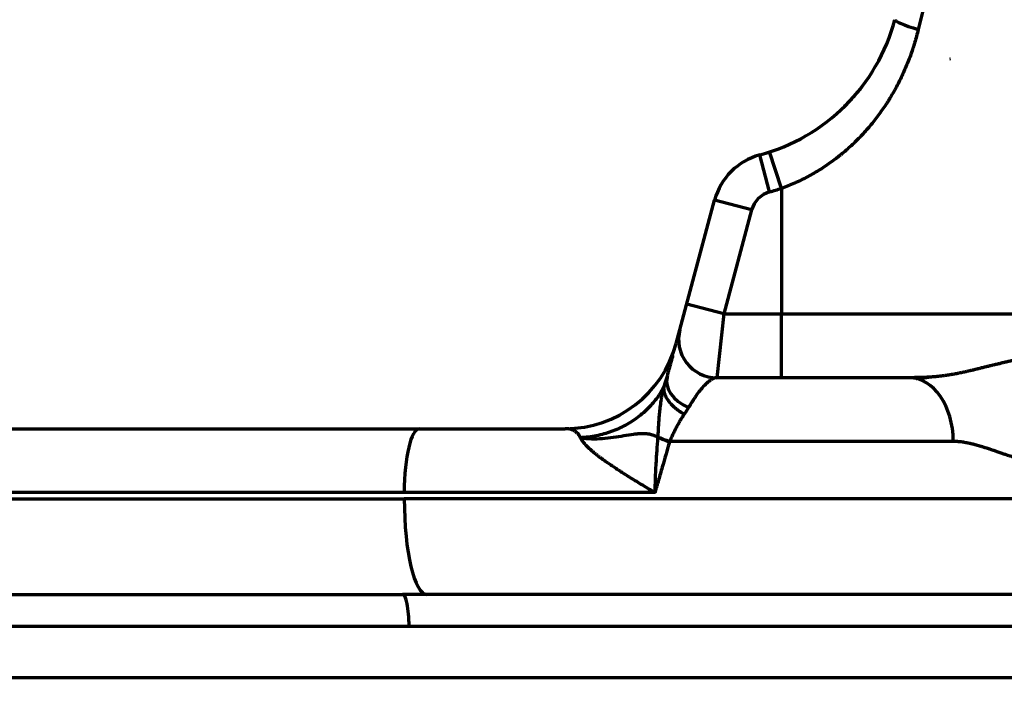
# Model space of a CAD drawing. Header units: millimetres. Extents: x -170 to 6906, y -2212 to 4257.
# Tile 262 of 440: x 4587 to 4741, y 2073 to 2179. Entities that reach past the tile are written whole.
import ezdxf

# ---------------------------------------------------------------- set-up
doc = ezdxf.new("R2010")
doc.units = ezdxf.units.MM
doc.layers.add('1', color=7, linetype='Continuous', true_color=0xffffff)
doc.styles.add('PC_TEXTSTYLE', font='ISOCP.SHX', dxfattribs={"width": 0.707, "bigfont": 'GBCBIG.SHX'})
doc.dimstyles.new('GB_DIMSTYLE', dxfattribs={"dimtxt": 50, "dimasz": 40, "dimexe": 1, "dimexo": 0, "dimgap": 1.5, "dimtad": 1, "dimdec": 1, "dimdsep": 46, "dimtxsty": 'PC_TEXTSTYLE', "dimcen": 0, "dimclrd": 256, "dimclrt": 3, "dimadec": 1, "dimazin": 2, "dimtp": 0.1, "dimtm": 0.1, "dimtfac": 0.71, "dimtdec": 1, "dimtmove": 0, "dimatfit": 3, "dimfxl": 1, "dimtfill": 1, "dimarcsym": 0})

# ---------------------------------------------------------------- blocks, each defined once
blk = doc.blocks.new('*D25')
at = {"color": 0, "lineweight": -2, "transparency": 16777216}
blk.add_line((4947.38, 3217.26), (4828.36, 3661.45), dxfattribs=at)
at = {"lineweight": -2, "transparency": 16777216}
blk.add_arc((5091.35, 2679.97), 1015.1, 107.25788, 142.74212, dxfattribs=at)
at = {"lineweight": 18, "transparency": 16777216}
for points in [[(4788.34, 3655.78), (4792.05, 3642.97), (4828.62, 3660.48)], [(4288.8, 3290.59), (4278.03, 3298.45), (4259.83, 3262.21)]]:
    blk.add_solid(points, dxfattribs=at)
at = {"layer": 'Defpoints', "color": 0, "lineweight": 18, "transparency": 16777216}
for p in [(3750.2, 3619.05), (4609.58, 3573.46), (4947.38, 3217.26), (4635.7, 2999.02), (5227.16, 2173.1)]:
    blk.add_point(p, dxfattribs=at)
at = {"color": 3, "lineweight": 18, "transparency": 16777216, "insert": (4493.91, 3533.2), "char_height": 50, "attachment_point": 5, "rotation": 35, "style": 'PC_TEXTSTYLE', "bg_fill": 3, "box_fill_scale": 1.1, "bg_fill_color": 256, "bg_fill_true_color": 13158600, "bg_fill_transparency": 0}
blk.add_mtext('40°', dxfattribs=at)
blk = doc.blocks.new('*D30')
at = {"color": 0, "lineweight": -2, "transparency": 16777216}
for p, q in [((4751.82, 2404.86), (4751.82, 1659.34)), ((4601.97, 1836.27), (4601.97, 1659.34))]:
    blk.add_line(p, q, dxfattribs=at)
at = {"lineweight": -2, "transparency": 16777216}
for p, q in [((4601.97, 1660.34), (4446.17, 1660.34)), ((4711.82, 1660.34), (4641.97, 1660.34))]:
    blk.add_line(p, q, dxfattribs=at)
at = {"lineweight": 18, "transparency": 16777216}
for points in [[(4641.97, 1667.01), (4641.97, 1653.67), (4601.97, 1660.34)], [(4711.82, 1667.01), (4711.82, 1653.67), (4751.82, 1660.34)]]:
    blk.add_solid(points, dxfattribs=at)
at = {"layer": 'Defpoints', "color": 0, "lineweight": 18, "transparency": 16777216}
for p in [(4751.82, 2404.86), (4601.97, 1836.27), (4751.82, 1660.34)]:
    blk.add_point(p, dxfattribs=at)
at = {"color": 3, "lineweight": 18, "transparency": 16777216, "insert": (4475.96, 1686.84), "char_height": 50, "attachment_point": 5, "style": 'PC_TEXTSTYLE'}
blk.add_mtext('150', dxfattribs=at)
blk = doc.blocks.new('*D31')
at = {"color": 0, "lineweight": -2, "transparency": 16777216}
for p, q in [((4751.82, 2404.86), (2648.79, 2404.86)), ((4499.54, 1877.86), (2648.79, 1877.86))]:
    blk.add_line(p, q, dxfattribs=at)
at = {"lineweight": -2, "transparency": 16777216}
blk.add_line((2649.79, 2364.86), (2649.79, 1917.86), dxfattribs=at)
at = {"lineweight": 18, "transparency": 16777216}
for points in [[(2643.12, 2364.86), (2656.45, 2364.86), (2649.79, 2404.86)], [(2643.12, 1917.86), (2656.45, 1917.86), (2649.79, 1877.86)]]:
    blk.add_solid(points, dxfattribs=at)
at = {"layer": 'Defpoints', "color": 0, "lineweight": 18, "transparency": 16777216}
for p in [(4751.82, 2404.86), (2649.79, 1877.86), (4499.54, 1877.86)]:
    blk.add_point(p, dxfattribs=at)
at = {"color": 3, "lineweight": 18, "transparency": 16777216, "insert": (2623.28, 2141.36), "char_height": 50, "attachment_point": 5, "rotation": 90, "style": 'PC_TEXTSTYLE', "bg_fill": 3, "box_fill_scale": 1.1, "bg_fill_color": 256, "bg_fill_true_color": 13158600, "bg_fill_transparency": 0}
blk.add_mtext('527', dxfattribs=at)
blk = doc.blocks.new('*D35')
at = {"color": 0, "lineweight": -2, "transparency": 16777216}
for p, q in [((2903.58, 2536.83), (2903.58, 628.33)), ((4601.97, 1836.27), (4601.97, 628.33))]:
    blk.add_line(p, q, dxfattribs=at)
at = {"lineweight": -2, "transparency": 16777216}
blk.add_line((2943.58, 629.33), (4561.97, 629.33), dxfattribs=at)
at = {"lineweight": 18, "transparency": 16777216}
for points in [[(2943.58, 636), (2943.58, 622.66), (2903.58, 629.33)], [(4561.97, 636), (4561.97, 622.66), (4601.97, 629.33)]]:
    blk.add_solid(points, dxfattribs=at)
at = {"layer": 'Defpoints', "color": 0, "lineweight": 18, "transparency": 16777216}
for p in [(2903.58, 2536.83), (4601.97, 1836.27), (4601.97, 629.33)]:
    blk.add_point(p, dxfattribs=at)
at = {"color": 3, "lineweight": 18, "transparency": 16777216, "insert": (3752.78, 655.83), "char_height": 50, "attachment_point": 5, "style": 'PC_TEXTSTYLE', "bg_fill": 3, "box_fill_scale": 1.1, "bg_fill_color": 256, "bg_fill_true_color": 13158600, "bg_fill_transparency": 0}
blk.add_mtext('1698.4', dxfattribs=at)
blk = doc.blocks.new('*D36')
at = {"color": 0, "lineweight": -2, "transparency": 16777216}
for p, q in [((6607.78, 2404.86), (6607.78, 621.64)), ((4601.97, 1836.27), (4601.97, 621.64))]:
    blk.add_line(p, q, dxfattribs=at)
at = {"lineweight": -2, "transparency": 16777216}
blk.add_line((4641.97, 622.64), (6567.78, 622.64), dxfattribs=at)
at = {"lineweight": 18, "transparency": 16777216}
for points in [[(4641.97, 629.3), (4641.97, 615.97), (4601.97, 622.64)], [(6567.78, 629.3), (6567.78, 615.97), (6607.78, 622.64)]]:
    blk.add_solid(points, dxfattribs=at)
at = {"layer": 'Defpoints', "color": 0, "lineweight": 18, "transparency": 16777216}
for p in [(6607.78, 2404.86), (4601.97, 1836.27), (6607.78, 622.64)]:
    blk.add_point(p, dxfattribs=at)
at = {"color": 3, "lineweight": 18, "transparency": 16777216, "insert": (5604.88, 649.14), "char_height": 50, "attachment_point": 5, "style": 'PC_TEXTSTYLE', "bg_fill": 3, "box_fill_scale": 1.1, "bg_fill_color": 256, "bg_fill_true_color": 13158600, "bg_fill_transparency": 0}
blk.add_mtext('2005.8', dxfattribs=at)

msp = doc.modelspace()

# ---------------------------------------------------------------- linework, layer by layer
at = {"lineweight": 18}
for centre, radius, start, end in [((4755.3, 2404.86), 1852.47, 311.27438, 162.6537), ((4461.59, 2048.25), 775.69, 249.72699, 9.26252)]:
    msp.add_arc(centre, radius, start, end, dxfattribs=at)
at = {"layer": '1', "color": 0, "linetype": 'Continuous', "lineweight": 70}
for p, q in [((4730.1, 2187.46), (4727.66, 2177.45)), ((4718.91, 2168.61), (4718.94, 2168.6)), ((4704.35, 2152), (4702.8, 2157.79)), ((4706.23, 2152.55), (4704.36, 2158.26)), ((4706.23, 2152.55), (4706.23, 2132.86)), ((4689.69, 2128.2), (4695.73, 2150.72)), ((4701.52, 2149.17), (4695.73, 2150.72)), ((4701.52, 2149.17), (4697.15, 2132.86)), ((4697.15, 2132.86), (4691.36, 2134.41)), ((4697.15, 2132.86), (4696.08, 2122.86)), ((4697.15, 2132.86), (4706.23, 2132.86)), ((4706.23, 2132.86), (4745.68, 2132.86)), ((4706.23, 2122.86), (4706.23, 2132.86)), ((4726.24, 2122.86), (4696.08, 2122.86)), ((4474.06, 2114.86), (4672.31, 2114.86)), ((4733.15, 2112.86), (4688.67, 2112.86)), ((4647.06, 2104.86), (4467.58, 2104.86)), ((4686.39, 2104.86), (4647.06, 2104.86)), ((4467.58, 2103.86), (4647.06, 2103.86)), ((4765.99, 2103.86), (4647.06, 2103.86)), ((4429.35, 2088.86), (4646.79, 2088.86)), ((4820.82, 2088.86), (4646.79, 2088.86)), ((4647.82, 2083.86), (4425.41, 2083.86)), ((4825.82, 2083.86), (4647.82, 2083.86)), ((4410.81, 2075.86), (4825.28, 2075.86))]:
    msp.add_line(p, q, dxfattribs=at)
for centre, radius, start, end in [((4695.03, 2186.77), 30, 285, 345), ((4705.39, 2148.13), 10, 105, 165), ((4695.03, 2186.77), 36, 285, 288.1167), ((4705.39, 2148.13), 4, 105, 165), ((4696.08, 2128.86), 6, 165, 270), ((4672.31, 2132.86), 18, 270, 345)]:
    msp.add_arc(centre, radius, start, end, dxfattribs=at)
for centre, major_axis, ratio, start_param, end_param in [((4729.81, 2177.45), (-5.8, 1.55), 0.098517, 0, 1.218467), ((4734.9, 2172.86), (0, -5), 0.441053, 4.711524, 4.712389), ((4694.07, 2121.37), (-5.8, 1.55), 0.638783, 0, 1.315785), ((4726.24, 2112.86), (0, 10), 0.691209, 4.712389, 6.283185), ((4649.44, 2104.86), (0, 10), 0.238095, 0, 1.570796), ((4691.41, 2112.86), (-5.77, 1.64), 0.139502, 0.702339, 1.115692), ((4650.63, 2103.86), (0, -15), 0.238095, 4.712389, 6.283185), ((4646.79, 2083.86), (0, -5), 0.205332, 1.570796, 3.141593)]:
    msp.add_ellipse(centre, major_axis=major_axis, ratio=ratio, start_param=start_param, end_param=end_param, dxfattribs=at)
for points, knots in [([(4727.66, 2177.45), (4727.49, 2176.75), (4727.11, 2175.37), (4726.44, 2173.34), (4725.91, 2172.02), (4725.35, 2170.72), (4725.06, 2170.08), (4724.42, 2168.81), (4724.09, 2168.18), (4723.55, 2167.25), (4723.37, 2166.95), (4723.09, 2166.49), (4723, 2166.34), (4722.81, 2166.03), (4722.71, 2165.88), (4722.22, 2165.14), (4721.81, 2164.56), (4720.97, 2163.42), (4720.53, 2162.86), (4719.62, 2161.78), (4719.15, 2161.25), (4718.17, 2160.23), (4717.67, 2159.73), (4716.62, 2158.76), (4716.08, 2158.29), (4715.46, 2157.78), (4715.39, 2157.72), (4715.25, 2157.61), (4715.03, 2157.44), (4714.54, 2157.06), (4714.11, 2156.74), (4713.23, 2156.12), (4712.64, 2155.73), (4711.42, 2154.98), (4710.8, 2154.63), (4709.54, 2153.96), (4708.9, 2153.65), (4707.58, 2153.07), (4706.91, 2152.8), (4706.23, 2152.55)], [0, 0, 0, 0, 0.0625, 0.125, 0.1875, 0.1875, 0.25, 0.25, 0.3125, 0.3125, 0.34375, 0.34375, 0.359375, 0.359375, 0.375, 0.375, 0.4375, 0.4375, 0.5, 0.5, 0.5625, 0.5625, 0.625, 0.625, 0.6875, 0.6875, 0.695312, 0.695312, 0.703125, 0.71875, 0.75, 0.75, 0.8125, 0.8125, 0.875, 0.875, 0.9375, 0.9375, 1, 1, 1, 1]), ([(4716.12, 2165.43), (4716.15, 2165.46), (4716.2, 2165.51), (4716.25, 2165.56), (4716.28, 2165.59), (4716.29, 2165.6), (4716.37, 2165.68), (4716.44, 2165.75), (4716.62, 2165.94), (4716.75, 2166.07), (4717.11, 2166.45), (4717.35, 2166.71), (4717.82, 2167.24), (4718.05, 2167.51), (4718.5, 2168.05), (4718.72, 2168.32), (4718.94, 2168.6)], [0, 0, 0, 0, 0.03125, 0.046875, 0.046875, 0.0625, 0.0625, 0.125, 0.125, 0.25, 0.25, 0.5, 0.5, 0.75, 0.75, 1, 1, 1, 1]), ([(4688.28, 2122.92), (4688.31, 2123.04), (4688.37, 2123.28), (4688.47, 2123.64), (4688.57, 2124.01), (4688.66, 2124.36), (4688.76, 2124.7), (4688.84, 2125.03), (4688.93, 2125.34), (4689.01, 2125.63), (4689.08, 2125.92), (4689.15, 2126.16), (4689.18, 2126.3), (4689.2, 2126.36)], [0, 0, 0, 0, 0.081504, 0.176169, 0.270834, 0.365499, 0.460163, 0.554828, 0.649493, 0.744158, 0.838823, 0.933488, 1, 1, 1, 1]), ([(4689.17, 2126.26), (4689.19, 2126.31), (4689.2, 2126.36), (4689.21, 2126.4), (4689.21, 2126.4)], [0, 0, 0, 0, 0.999786, 1, 1, 1, 1]), ([(4747.32, 2126.49), (4747.19, 2126.47), (4746.94, 2126.42), (4746.56, 2126.36), (4746.18, 2126.29), (4745.81, 2126.22), (4745.45, 2126.15), (4745.09, 2126.08), (4744.74, 2126.01), (4744.39, 2125.95), (4744.05, 2125.88), (4743.71, 2125.81), (4743.37, 2125.73), (4743.04, 2125.66), (4742.72, 2125.59), (4742.39, 2125.52), (4742.07, 2125.45), (4741.76, 2125.38), (4741.45, 2125.31), (4741.14, 2125.24), (4740.83, 2125.17), (4740.53, 2125.09), (4740.23, 2125.02), (4739.93, 2124.95), (4739.63, 2124.88), (4739.33, 2124.81), (4739.04, 2124.74), (4738.75, 2124.66), (4738.46, 2124.59), (4738.17, 2124.52), (4737.88, 2124.45), (4737.59, 2124.38), (4737.29, 2124.31), (4737, 2124.24), (4736.71, 2124.17), (4736.42, 2124.1), (4736.14, 2124.03), (4735.87, 2123.97), (4735.61, 2123.91), (4735.35, 2123.85), (4735.1, 2123.79), (4734.87, 2123.74), (4734.63, 2123.69), (4734.41, 2123.64), (4734.19, 2123.6), (4733.98, 2123.55), (4733.77, 2123.51), (4733.57, 2123.47), (4733.38, 2123.44), (4733.19, 2123.4), (4733, 2123.37), (4732.82, 2123.34), (4732.64, 2123.31), (4732.47, 2123.28), (4732.3, 2123.25), (4732.13, 2123.23), (4731.97, 2123.2), (4731.81, 2123.18), (4731.65, 2123.16), (4731.5, 2123.14), (4731.35, 2123.12), (4731.2, 2123.1), (4731.05, 2123.08), (4730.91, 2123.07), (4730.77, 2123.05), (4730.63, 2123.04), (4730.5, 2123.03), (4730.36, 2123.01), (4730.23, 2123), (4730.1, 2122.99), (4729.97, 2122.98), (4729.85, 2122.97), (4729.72, 2122.96), (4729.6, 2122.95), (4729.48, 2122.94), (4729.36, 2122.94), (4729.24, 2122.93), (4729.13, 2122.92), (4729.01, 2122.92), (4728.9, 2122.91), (4728.78, 2122.91), (4728.67, 2122.9), (4728.56, 2122.9), (4728.45, 2122.89), (4728.34, 2122.89), (4728.23, 2122.89), (4728.13, 2122.88), (4728.02, 2122.88), (4727.92, 2122.88), (4727.81, 2122.88), (4727.71, 2122.87), (4727.61, 2122.87), (4727.51, 2122.87), (4727.41, 2122.87), (4727.31, 2122.87), (4727.21, 2122.87), (4727.11, 2122.87), (4727.01, 2122.86), (4726.91, 2122.86), (4726.81, 2122.86), (4726.72, 2122.86), (4726.62, 2122.86), (4726.53, 2122.86), (4726.43, 2122.86), (4726.34, 2122.86), (4726.27, 2122.86), (4726.24, 2122.86)], [0, 0, 0, 0, 0.017567, 0.034948, 0.052152, 0.069186, 0.086056, 0.102769, 0.11933, 0.135745, 0.15202, 0.16816, 0.184171, 0.200057, 0.215825, 0.23148, 0.247028, 0.262474, 0.277824, 0.293085, 0.308264, 0.323367, 0.338401, 0.353376, 0.368299, 0.38318, 0.398029, 0.412858, 0.427677, 0.442503, 0.457349, 0.472234, 0.487177, 0.502204, 0.517323, 0.532318, 0.546862, 0.560896, 0.57446, 0.587575, 0.600262, 0.612541, 0.624433, 0.635955, 0.647123, 0.657954, 0.668462, 0.678662, 0.688568, 0.698191, 0.707543, 0.716637, 0.725482, 0.734089, 0.742468, 0.750627, 0.758576, 0.766323, 0.773875, 0.78124, 0.788426, 0.79544, 0.802287, 0.808974, 0.815507, 0.821892, 0.828134, 0.834239, 0.840211, 0.846056, 0.851777, 0.85738, 0.862869, 0.868247, 0.873518, 0.878687, 0.883756, 0.88873, 0.893612, 0.898405, 0.903111, 0.907735, 0.912278, 0.916744, 0.921135, 0.925454, 0.929704, 0.933886, 0.938003, 0.942058, 0.946052, 0.949988, 0.953867, 0.957692, 0.961465, 0.965187, 0.96886, 0.972487, 0.976067, 0.979605, 0.9831, 0.986555, 0.989971, 0.993349, 0.996692, 1, 1, 1, 1]), ([(4687.86, 2121.66), (4687.8, 2121.53), (4687.63, 2121.16), (4687.26, 2120.51), (4686.73, 2119.71), (4686.09, 2118.91), (4685.13, 2117.85), (4683.72, 2116.61), (4681.75, 2115.34), (4679.56, 2114.36), (4677.19, 2113.69), (4675.54, 2113.48), (4674.7, 2113.44)], [0, 0, 0, 0, 0.040598, 0.109126, 0.177655, 0.246184, 0.314713, 0.45177, 0.588828, 0.725885, 0.862943, 1, 1, 1, 1]), ([(4686.86, 2113.6), (4686.88, 2113.94), (4686.9, 2114.28), (4686.94, 2114.96), (4686.96, 2115.3), (4687, 2115.98), (4687.03, 2116.32), (4687.07, 2116.83), (4687.09, 2117), (4687.12, 2117.34), (4687.13, 2117.51), (4687.17, 2117.85), (4687.19, 2118.02), (4687.22, 2118.36), (4687.25, 2118.53), (4687.29, 2118.87), (4687.31, 2119.04), (4687.36, 2119.38), (4687.39, 2119.55), (4687.45, 2119.88), (4687.48, 2120.05), (4687.53, 2120.3), (4687.54, 2120.38), (4687.58, 2120.55), (4687.6, 2120.63), (4687.63, 2120.8), (4687.65, 2120.88), (4687.69, 2121.05), (4687.71, 2121.13), (4687.74, 2121.25), (4687.75, 2121.29), (4687.77, 2121.37), (4687.79, 2121.4), (4687.81, 2121.48), (4687.82, 2121.52), (4687.84, 2121.59), (4687.85, 2121.63), (4687.86, 2121.66)], [0, 0, 0, 0, 0.125, 0.125, 0.25, 0.25, 0.375, 0.375, 0.4375, 0.4375, 0.5, 0.5, 0.5625, 0.5625, 0.625, 0.625, 0.6875, 0.6875, 0.75, 0.75, 0.8125, 0.8125, 0.84375, 0.84375, 0.875, 0.875, 0.90625, 0.90625, 0.9375, 0.9375, 0.953125, 0.953125, 0.96875, 0.96875, 0.984375, 0.984375, 1, 1, 1, 1]), ([(4690.96, 2117.13), (4690.95, 2117.13), (4690.94, 2117.13), (4690.93, 2117.14), (4690.91, 2117.15), (4690.89, 2117.16), (4690.88, 2117.17), (4690.86, 2117.18), (4690.84, 2117.19), (4690.82, 2117.2), (4690.81, 2117.21), (4690.79, 2117.22), (4690.77, 2117.23), (4690.75, 2117.24), (4690.73, 2117.26), (4690.71, 2117.27), (4690.69, 2117.28), (4690.67, 2117.29), (4690.65, 2117.3), (4690.63, 2117.32), (4690.61, 2117.33), (4690.59, 2117.34), (4690.57, 2117.35), (4690.55, 2117.37), (4690.53, 2117.38), (4690.51, 2117.39), (4690.49, 2117.41), (4690.47, 2117.42), (4690.44, 2117.44), (4690.42, 2117.45), (4690.4, 2117.47), (4690.37, 2117.48), (4690.35, 2117.5), (4690.33, 2117.51), (4690.3, 2117.53), (4690.28, 2117.55), (4690.26, 2117.56), (4690.23, 2117.58), (4690.21, 2117.6), (4690.18, 2117.61), (4690.16, 2117.63), (4690.13, 2117.65), (4690.11, 2117.67), (4690.08, 2117.68), (4690.06, 2117.7), (4690.03, 2117.72), (4690.01, 2117.74), (4689.98, 2117.76), (4689.96, 2117.78), (4689.93, 2117.8), (4689.9, 2117.82), (4689.88, 2117.84), (4689.85, 2117.86), (4689.82, 2117.88), (4689.8, 2117.9), (4689.77, 2117.92), (4689.74, 2117.94), (4689.72, 2117.97), (4689.69, 2117.99), (4689.66, 2118.01), (4689.63, 2118.03), (4689.61, 2118.06), (4689.58, 2118.08), (4689.55, 2118.1), (4689.52, 2118.13), (4689.5, 2118.15), (4689.47, 2118.17), (4689.44, 2118.2), (4689.41, 2118.22), (4689.38, 2118.25), (4689.36, 2118.28), (4689.33, 2118.3), (4689.3, 2118.33), (4689.27, 2118.35), (4689.24, 2118.38), (4689.22, 2118.41), (4689.19, 2118.43), (4689.16, 2118.46), (4689.13, 2118.49), (4689.1, 2118.52), (4689.07, 2118.55), (4689.05, 2118.58), (4689.02, 2118.6), (4688.99, 2118.63), (4688.96, 2118.66), (4688.94, 2118.69), (4688.91, 2118.72), (4688.88, 2118.75), (4688.85, 2118.78), (4688.83, 2118.82), (4688.8, 2118.85), (4688.77, 2118.88), (4688.75, 2118.91), (4688.72, 2118.94), (4688.69, 2118.98), (4688.67, 2119.01), (4688.64, 2119.04), (4688.61, 2119.07), (4688.59, 2119.11), (4688.56, 2119.14), (4688.54, 2119.18), (4688.51, 2119.21), (4688.49, 2119.24), (4688.46, 2119.28), (4688.44, 2119.32), (4688.41, 2119.35), (4688.39, 2119.39), (4688.37, 2119.42), (4688.34, 2119.46), (4688.32, 2119.49), (4688.3, 2119.53), (4688.28, 2119.57), (4688.25, 2119.61), (4688.23, 2119.64), (4688.21, 2119.68), (4688.19, 2119.72), (4688.17, 2119.76), (4688.15, 2119.8), (4688.13, 2119.83), (4688.11, 2119.87), (4688.09, 2119.91), (4688.07, 2119.95), (4688.06, 2119.99), (4688.04, 2120.03), (4688.02, 2120.07), (4688.01, 2120.11), (4687.99, 2120.15), (4687.98, 2120.19), (4687.96, 2120.23), (4687.95, 2120.27), (4687.93, 2120.31), (4687.92, 2120.35), (4687.91, 2120.39), (4687.89, 2120.44), (4687.88, 2120.48), (4687.87, 2120.52), (4687.86, 2120.56), (4687.85, 2120.6), (4687.84, 2120.64), (4687.84, 2120.69), (4687.83, 2120.73), (4687.82, 2120.77), (4687.82, 2120.81), (4687.81, 2120.85), (4687.81, 2120.9), (4687.8, 2120.94), (4687.8, 2120.98), (4687.8, 2121.02), (4687.79, 2121.07), (4687.79, 2121.11), (4687.79, 2121.15), (4687.79, 2121.2), (4687.8, 2121.24), (4687.8, 2121.28), (4687.8, 2121.32), (4687.81, 2121.37), (4687.81, 2121.41), (4687.82, 2121.45), (4687.82, 2121.49), (4687.83, 2121.54), (4687.84, 2121.58), (4687.85, 2121.62), (4687.86, 2121.65), (4687.86, 2121.66)], [0, 0, 0, 0, 0.002416, 0.004879, 0.00739, 0.009948, 0.012553, 0.015206, 0.017907, 0.020654, 0.02345, 0.026292, 0.029183, 0.03212, 0.035105, 0.038138, 0.041218, 0.044345, 0.04752, 0.050742, 0.054012, 0.057329, 0.060693, 0.064105, 0.067565, 0.071072, 0.074626, 0.078228, 0.081877, 0.085573, 0.089318, 0.093109, 0.096948, 0.100835, 0.104768, 0.10875, 0.112779, 0.116855, 0.120979, 0.12515, 0.129368, 0.133634, 0.137948, 0.142309, 0.146717, 0.151173, 0.155676, 0.160227, 0.164825, 0.169471, 0.174164, 0.178904, 0.183692, 0.188528, 0.193411, 0.198341, 0.203319, 0.208344, 0.213417, 0.218537, 0.223705, 0.22892, 0.234182, 0.239492, 0.24485, 0.250255, 0.255707, 0.261207, 0.266754, 0.272349, 0.277991, 0.28368, 0.289417, 0.295202, 0.301034, 0.306913, 0.31284, 0.318814, 0.324836, 0.330905, 0.337022, 0.343186, 0.349397, 0.355656, 0.361963, 0.368317, 0.374718, 0.381167, 0.387663, 0.394207, 0.400798, 0.407436, 0.414122, 0.420856, 0.427637, 0.434465, 0.441341, 0.448264, 0.455235, 0.462253, 0.469318, 0.476431, 0.483592, 0.490799, 0.498055, 0.505357, 0.512708, 0.520105, 0.52755, 0.535043, 0.542583, 0.55017, 0.557805, 0.565487, 0.573217, 0.580994, 0.588818, 0.59669, 0.604609, 0.612576, 0.62059, 0.628652, 0.636761, 0.644918, 0.653121, 0.661373, 0.669672, 0.678018, 0.686411, 0.694852, 0.703341, 0.711877, 0.72046, 0.72909, 0.737769, 0.746494, 0.755267, 0.764087, 0.772955, 0.78187, 0.790833, 0.799843, 0.8089, 0.818005, 0.827157, 0.836356, 0.845603, 0.854898, 0.864239, 0.873629, 0.883065, 0.892549, 0.90208, 0.911659, 0.921285, 0.930959, 0.94068, 0.950448, 0.960264, 0.970127, 0.980037, 0.989995, 1, 1, 1, 1]), ([(4696.08, 2122.86), (4696.02, 2122.86), (4695.95, 2122.85), (4695.81, 2122.83), (4695.73, 2122.81), (4695.51, 2122.73), (4695.36, 2122.65), (4695.03, 2122.45), (4694.86, 2122.33), (4694.64, 2122.14), (4694.58, 2122.08), (4694.51, 2122.02), (4694.46, 2121.98), (4694.44, 2121.96), (4694.33, 2121.85), (4694.23, 2121.76), (4693.95, 2121.46), (4693.76, 2121.24), (4693.37, 2120.76), (4693.16, 2120.49), (4692.85, 2120.06), (4692.75, 2119.91), (4692.59, 2119.67), (4692.53, 2119.59), (4692.42, 2119.43), (4692.37, 2119.35), (4692.21, 2119.09), (4692.1, 2118.92), (4691.88, 2118.56), (4691.77, 2118.37), (4691.65, 2118.18)], [0, 0, 0, 0, 0.0625, 0.0625, 0.125, 0.125, 0.25, 0.25, 0.375, 0.375, 0.40625, 0.421875, 0.421875, 0.4375, 0.4375, 0.5, 0.5, 0.625, 0.625, 0.75, 0.75, 0.8125, 0.8125, 0.84375, 0.84375, 0.875, 0.875, 0.9375, 0.9375, 1, 1, 1, 1]), ([(4690.96, 2117.13), (4690.94, 2117.11), (4690.93, 2117.09), (4690.9, 2117.05), (4690.87, 2117), (4690.83, 2116.94), (4690.75, 2116.82), (4690.7, 2116.75), (4690.55, 2116.51), (4690.45, 2116.35), (4690.3, 2116.1), (4690.25, 2116.02), (4690.18, 2115.89), (4690.16, 2115.85), (4690.11, 2115.76), (4689.99, 2115.55), (4689.87, 2115.33), (4689.68, 2114.97), (4689.58, 2114.79), (4689.4, 2114.42), (4689.31, 2114.23), (4689.12, 2113.85), (4689.03, 2113.66), (4688.92, 2113.41), (4688.89, 2113.36), (4688.85, 2113.26), (4688.83, 2113.21), (4688.76, 2113.06), (4688.71, 2112.96), (4688.67, 2112.86)], [0, 0, 0, 0, 0.015625, 0.015625, 0.03125, 0.0625, 0.0625, 0.125, 0.125, 0.25, 0.25, 0.3125, 0.3125, 0.34375, 0.34375, 0.375, 0.5, 0.5, 0.625, 0.625, 0.75, 0.75, 0.875, 0.875, 0.90625, 0.90625, 0.9375, 0.9375, 1, 1, 1, 1]), ([(4674.7, 2113.44), (4675.26, 2113.35), (4676.41, 2113.25), (4678.16, 2113.3), (4679.87, 2113.5), (4681.5, 2113.78), (4682.79, 2113.99), (4683.75, 2114.1), (4684.45, 2114.14), (4685.12, 2114.1), (4685.77, 2113.98), (4686.34, 2113.79), (4686.7, 2113.6), (4686.85, 2113.51)], [0, 0, 0, 0, 0.126735, 0.253469, 0.380204, 0.506938, 0.633673, 0.69704, 0.760407, 0.823775, 0.887142, 0.950509, 1, 1, 1, 1]), ([(4674.7, 2113.44), (4674.7, 2113.43), (4674.72, 2113.38), (4674.76, 2113.3), (4674.83, 2113.18), (4674.91, 2113.06), (4675, 2112.92), (4675.11, 2112.77), (4675.24, 2112.62), (4675.38, 2112.45), (4675.55, 2112.27), (4675.74, 2112.07), (4675.96, 2111.86), (4676.21, 2111.64), (4676.48, 2111.4), (4676.8, 2111.13), (4677.15, 2110.85), (4677.54, 2110.55), (4677.97, 2110.22), (4678.46, 2109.86), (4679, 2109.48), (4679.59, 2109.07), (4680.25, 2108.64), (4680.96, 2108.17), (4681.74, 2107.67), (4682.57, 2107.15), (4683.46, 2106.6), (4684.4, 2106.03), (4685.38, 2105.45), (4686.05, 2105.06), (4686.39, 2104.86)], [0, 0, 0, 0, 0.003586, 0.020438, 0.037999, 0.056336, 0.075526, 0.095647, 0.116788, 0.139042, 0.162512, 0.187309, 0.213551, 0.241369, 0.2709, 0.302291, 0.335697, 0.371279, 0.409201, 0.449626, 0.492705, 0.538572, 0.587322, 0.638999, 0.693565, 0.750879, 0.810669, 0.872516, 0.935855, 1, 1, 1, 1]), ([(4686.39, 2104.86), (4686.41, 2105.58), (4686.43, 2106.31), (4686.49, 2107.75), (4686.52, 2108.47), (4686.58, 2109.56), (4686.6, 2109.92), (4686.64, 2110.64), (4686.67, 2111), (4686.74, 2112.08), (4686.79, 2112.79), (4686.85, 2113.51)], [0, 0, 0, 0, 0.25, 0.25, 0.5, 0.5, 0.625, 0.625, 0.75, 0.75, 1, 1, 1, 1]), ([(4688.64, 2112.76), (4688.26, 2111.44), (4687.89, 2110.13), (4687.32, 2108.15), (4687.14, 2107.5), (4686.86, 2106.51), (4686.76, 2106.18), (4686.62, 2105.68), (4686.55, 2105.44), (4686.47, 2105.15), (4686.43, 2105.01), (4686.41, 2104.93), (4686.4, 2104.9), (4686.4, 2104.89), (4686.4, 2104.89), (4686.4, 2104.88), (4686.39, 2104.87), (4686.39, 2104.87), (4686.39, 2104.86)], [0, 0, 0, 0, 0.5, 0.5, 0.75, 0.75, 0.875, 0.875, 0.9375, 0.96875, 0.984375, 0.992187, 0.996094, 0.996094, 0.99707, 0.99707, 0.998047, 1, 1, 1, 1]), ([(4756.9, 2106.66), (4756.87, 2106.66), (4756.79, 2106.68), (4756.68, 2106.71), (4756.55, 2106.74), (4756.42, 2106.77), (4756.27, 2106.8), (4756.12, 2106.83), (4755.96, 2106.87), (4755.79, 2106.9), (4755.61, 2106.94), (4755.42, 2106.98), (4755.15, 2107.04), (4754.82, 2107.11), (4754.44, 2107.19), (4754.1, 2107.27), (4753.8, 2107.33), (4753.53, 2107.39), (4753.21, 2107.46), (4752.82, 2107.54), (4752.36, 2107.65), (4751.92, 2107.75), (4751.49, 2107.84), (4750.96, 2107.97), (4750.33, 2108.12), (4749.59, 2108.3), (4748.65, 2108.54), (4747.49, 2108.85), (4746.09, 2109.25), (4745.01, 2109.58), (4744.25, 2109.83), (4743.82, 2109.97), (4743.37, 2110.11), (4742.91, 2110.27), (4742.48, 2110.41), (4742.05, 2110.56), (4741.59, 2110.71), (4741.07, 2110.89), (4740.59, 2111.06), (4740.2, 2111.19), (4739.92, 2111.29), (4739.66, 2111.38), (4739.43, 2111.45), (4739.22, 2111.52), (4739.04, 2111.58), (4738.82, 2111.65), (4738.58, 2111.74), (4738.29, 2111.83), (4738.02, 2111.91), (4737.77, 2111.99), (4737.35, 2112.12), (4736.8, 2112.28), (4736.11, 2112.45), (4735.55, 2112.58), (4735.11, 2112.67), (4734.75, 2112.73), (4734.41, 2112.78), (4734.16, 2112.81), (4733.98, 2112.82), (4733.89, 2112.83), (4733.79, 2112.84), (4733.7, 2112.84), (4733.61, 2112.85), (4733.52, 2112.85), (4733.42, 2112.86), (4733.33, 2112.86), (4733.24, 2112.86), (4733.18, 2112.86), (4733.15, 2112.86)], [0, 0, 0, 0, 0.005052, 0.010519, 0.016403, 0.022703, 0.029419, 0.036551, 0.044099, 0.052063, 0.060443, 0.069239, 0.078451, 0.097507, 0.114834, 0.130432, 0.144301, 0.156442, 0.166854, 0.188153, 0.208705, 0.228512, 0.247573, 0.265888, 0.298933, 0.330902, 0.361799, 0.421706, 0.481166, 0.540188, 0.55805, 0.576267, 0.594839, 0.613765, 0.633047, 0.648744, 0.667306, 0.688735, 0.71303, 0.725454, 0.736861, 0.747251, 0.756625, 0.764982, 0.772322, 0.778645, 0.790545, 0.801866, 0.81261, 0.822777, 0.832366, 0.86155, 0.888248, 0.91247, 0.926412, 0.939843, 0.952768, 0.965192, 0.968818, 0.972412, 0.975973, 0.979502, 0.982998, 0.986462, 0.989894, 0.993294, 0.996663, 1, 1, 1, 1])]:
    msp.add_open_spline(points, degree=3, knots=knots, dxfattribs=at)
for points, degree in [([(4732.62, 2172.86), (4732.65, 2172.86), (4732.67, 2172.86), (4732.69, 2172.87)], 3), ([(4732.69, 2172.86), (4732.67, 2172.86), (4732.65, 2172.86), (4732.62, 2172.86)], 3), ([(4687.86, 2121.66), (4687.95, 2121.88), (4688.1, 2122.3), (4688.22, 2122.72), (4688.28, 2122.92)], 3), ([(4729.37, 2122.94), (4728.59, 2122.75), (4727.33, 2122.7)], 2), ([(4691.65, 2118.18), (4691.45, 2117.83), (4691.21, 2117.48), (4690.96, 2117.13)], 3), ([(4674.7, 2113.44), (4674.68, 2113.48), (4674.64, 2113.57), (4674.57, 2113.7), (4674.49, 2113.83), (4674.41, 2113.95), (4674.31, 2114.07), (4674.2, 2114.18), (4674.09, 2114.29), (4673.96, 2114.39), (4673.82, 2114.48), (4673.67, 2114.57), (4673.51, 2114.64), (4673.34, 2114.71), (4673.16, 2114.76), (4672.96, 2114.81), (4672.75, 2114.84), (4672.54, 2114.86), (4672.39, 2114.86), (4672.31, 2114.86)], 3), ([(4686.85, 2113.51), (4686.85, 2113.54), (4686.86, 2113.57), (4686.86, 2113.6)], 3), ([(4688.64, 2112.76), (4688.47, 2112.82), (4688.13, 2112.95), (4687.66, 2113.14), (4687.23, 2113.33), (4686.97, 2113.45), (4686.85, 2113.51)], 3), ([(4688.67, 2112.86), (4688.66, 2112.83), (4688.65, 2112.79), (4688.64, 2112.76)], 3)]:
    msp.add_open_spline(points, degree=degree, dxfattribs=at)

# ---------------------------------------------------------------- next in the draw order: dimensions: what is measured, and where the dimension line sits
at = {"lineweight": 18}
dim = msp.add_angular_dim_2l(base=(4609.58, 3573.46), line1=((5227.16, 2173.1), (4947.38, 3217.26)), line2=((3750.2, 3619.05), (4635.7, 2999.02)), dimstyle='GB_DIMSTYLE', dxfattribs=at)
dim.commit()
dim.dimension.update_dxf_attribs({"geometry": '*D25', "text_midpoint": (4493.91, 3533.2)})

# ---------------------------------------------------------------- next in the draw order: dimensions: what is measured, and where the dimension line sits
dim = msp.add_linear_dim(base=(4751.82, 1660.34), p1=(4601.97, 1836.27), p2=(4751.82, 2404.86), text='150', dimstyle='GB_DIMSTYLE', override={"dimtfill": 0}, dxfattribs=at)
dim.commit()
dim.dimension.update_dxf_attribs({"geometry": '*D30', "text_midpoint": (4475.96, 1660.34), "dimtype": 160})

# ---------------------------------------------------------------- next in the draw order: dimensions: what is measured, and where the dimension line sits
dim = msp.add_linear_dim(base=(2649.79, 1877.86), p1=(4751.82, 2404.86), p2=(4499.54, 1877.86), angle=90, text='527', dimstyle='GB_DIMSTYLE', dxfattribs=at)
dim.commit()
dim.dimension.update_dxf_attribs({"geometry": '*D31', "text_midpoint": (2623.28, 2141.36)})

# ---------------------------------------------------------------- next in the draw order: dimensions: what is measured, and where the dimension line sits
dim = msp.add_linear_dim(base=(4601.97, 629.33), p1=(2903.58, 2536.83), p2=(4601.97, 1836.27), dimstyle='GB_DIMSTYLE', dxfattribs=at)
dim.commit()
dim.dimension.update_dxf_attribs({"geometry": '*D35', "text_midpoint": (3752.78, 655.83)})

# ---------------------------------------------------------------- next in the draw order: dimensions: what is measured, and where the dimension line sits
dim = msp.add_linear_dim(base=(6607.78, 622.64), p1=(4601.97, 1836.27), p2=(6607.78, 2404.86), dimstyle='GB_DIMSTYLE', dxfattribs=at)
dim.commit()
dim.dimension.update_dxf_attribs({"geometry": '*D36', "text_midpoint": (5604.88, 649.14)})

doc.saveas('drawing.dxf')
